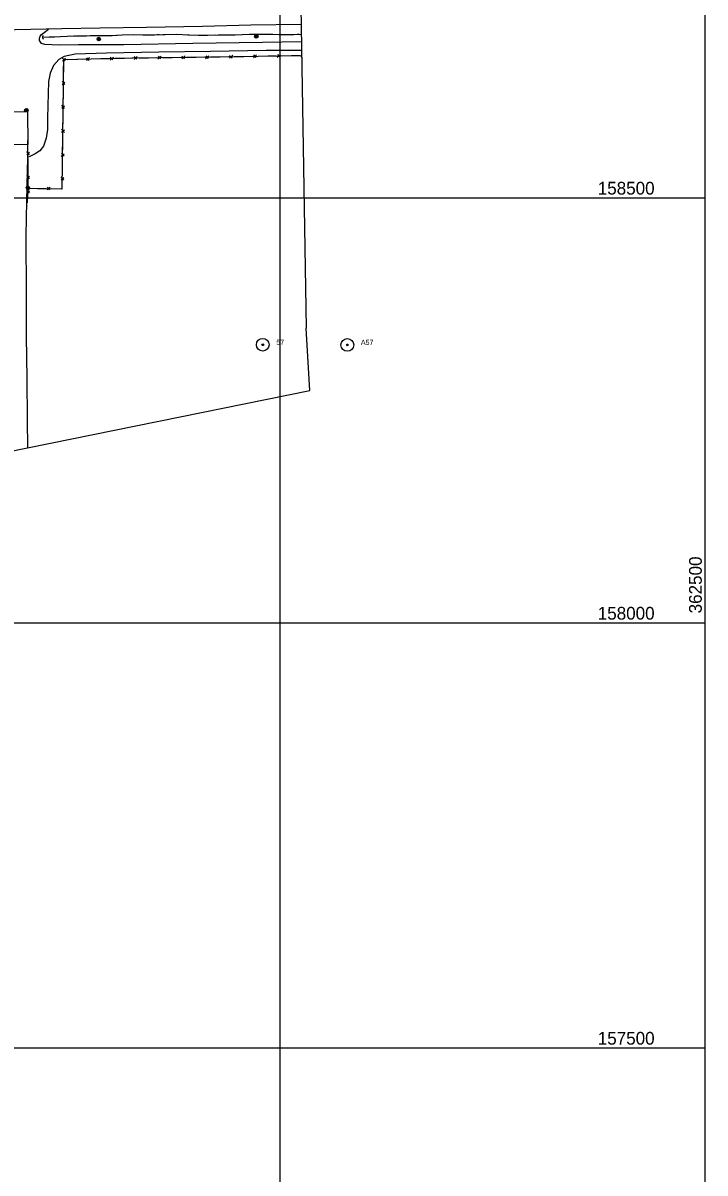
# Model space of a CAD drawing. Extents: x 353423 to 364002, y 127000 to 201942.
# Drawn here: x 361697 to 362500, y 157353 to 158706 of the extents above; entities that cross this region are included whole.
import ezdxf

# ---------------------------------------------------------------- set-up
doc = ezdxf.new("R2010")
doc.units = 0
for name, color, linetype in [('E_DTM_SlopeBottom', 7, 'Continuous'), ('E_DTM_SlopeTop', 7, 'Continuous'), ('E_LAND_BrushLine', 7, 'Continuous'), ('E_LAND_TreeLine', 7, 'Continuous'), ('E_MISCPROP', 7, 'Continuous'), ('E_RDWY_AsphConc', 7, 'Continuous'), ('E_RDWY_Gravel', 7, 'Continuous'), ('E_STRUCT_WingWall', 7, 'Continuous'), ('E_WTR_FlowLine', 7, 'Continuous')]:
    doc.layers.add(name, color=color, linetype=linetype)

msp = doc.modelspace()

# ---------------------------------------------------------------- linework, layer by layer
at = {"layer": 'E_DTM_SlopeBottom'}
for p, q in [((361743.9, 158660.9), (361747.5, 158664.2)), ((361744, 158664.2), (361746.9, 158661)), ((361772, 158661.6), (361775.6, 158664.9)), ((361772, 158664.8), (361774.9, 158661.7)), ((361800, 158662.2), (361803.7, 158665.6)), ((361800.1, 158665.5), (361803, 158662.4)), ((361828.1, 158662.8), (361831.8, 158666.2)), ((361828.2, 158666.1), (361831.1, 158663)), ((361856.2, 158663.2), (361859.9, 158666.5)), ((361856.3, 158666.5), (361859.2, 158663.3)), ((361884.3, 158663.6), (361888, 158666.9)), ((361884.4, 158666.8), (361887.2, 158663.7)), ((361912.3, 158663.9), (361916, 158667.2)), ((361912.5, 158667.2), (361915.3, 158664)), ((361940.4, 158664.4), (361944.1, 158667.7)), ((361940.5, 158667.6), (361943.4, 158664.5)), ((361968.5, 158664.8), (361972.2, 158668.1)), ((361968.6, 158668.1), (361971.5, 158664.9)), ((361996.6, 158665.3), (362000.3, 158668.6)), ((361996.7, 158668.6), (361999.6, 158665.4)), ((362024.7, 158665.8), (362025.3, 158666.4)), ((362024.8, 158669), (362025.3, 158668.5)), ((361746.6, 158633.2), (361743.4, 158637)), ((361743.4, 158633.4), (361746.6, 158636.2)), ((361746.3, 158605.1), (361743.1, 158608.9)), ((361743.1, 158605.3), (361746.3, 158608.1)), ((361742.7, 158577.2), (361746, 158580)), ((361746, 158577), (361742.8, 158580.8)), ((361705, 158550.5), (361701.7, 158554.3)), ((361701.7, 158550.7), (361704.9, 158553.5)), ((361742.4, 158549.1), (361745.7, 158551.9)), ((361745.7, 158548.9), (361742.5, 158552.7)), ((361705.1, 158522.4), (361701.8, 158526.2)), ((361701.8, 158522.6), (361705, 158525.4)), ((361742.1, 158521.1), (361745.3, 158523.8)), ((361745.4, 158520.9), (361742.2, 158524.6)), ((361725.6, 158509.2), (361729.4, 158512.4)), ((361725.8, 158512.4), (361728.6, 158509.2)), ((361701.7, 158505.6), (361705, 158508.3)), ((361704.9, 158505.3), (361701.8, 158509.2))]:
    msp.add_line(p, q, dxfattribs=at)
for points in [[(361702.8, 158494.2), (361703.4, 158511.2), (361743.5, 158510.7), (361745.2, 158662.7), (361825.4, 158664.6), (361923, 158665.8), (362025.3, 158667.5)], [(361745.1, 158650.1), (361745.2, 158660.1)], [(361749.3, 158662.8), (361760.7, 158663)], [(361760.7, 158663), (361770.7, 158663.3)], [(361777.4, 158663.4), (361788.8, 158663.7)], [(361788.8, 158663.7), (361798.8, 158663.9)], [(361805.5, 158664.1), (361816.9, 158664.4)], [(361816.9, 158664.4), (361825.4, 158664.6), (361826.9, 158664.6)], [(361833.5, 158664.7), (361844.9, 158664.8)], [(361844.9, 158664.8), (361855, 158664.9)], [(361861.6, 158665), (361873, 158665.2)], [(361873, 158665.2), (361883.1, 158665.3)], [(361889.7, 158665.4), (361901.1, 158665.5)], [(361901.1, 158665.5), (361911.2, 158665.7)], [(361917.8, 158665.7), (361923, 158665.8), (361929.2, 158665.9)], [(361929.2, 158665.9), (361939.2, 158666.1)], [(361945.9, 158666.2), (361957.3, 158666.4)], [(361957.3, 158666.4), (361967.3, 158666.6)], [(361974, 158666.7), (361985.4, 158666.9)], [(361985.4, 158666.9), (361995.4, 158667)], [(362002, 158667.1), (362013.4, 158667.3)], [(362013.4, 158667.3), (362023.5, 158667.5)], [(361745, 158638.7), (361745.1, 158650.1)], [(361744.8, 158622), (361744.9, 158632)], [(361744.6, 158610.6), (361744.8, 158622)], [(361744.3, 158582.5), (361744.4, 158593.9)], [(361744.4, 158593.9), (361744.6, 158604)], [(361703.5, 158511.2), (361703.3, 158525.4), (361703.2, 158567.4)], [(361703.2, 158556), (361703.2, 158567.4)], [(361744, 158554.4), (361744.1, 158565.8)], [(361744.1, 158565.8), (361744.2, 158575.9)], [(361703.3, 158539.3), (361703.2, 158549.4)], [(361703.3, 158527.9), (361703.3, 158539.3)], [(361743.7, 158526.3), (361743.8, 158537.8)], [(361743.8, 158537.8), (361743.9, 158547.8)], [(361703.5, 158511.2), (361703.3, 158521.2)], [(361703.4, 158510.8), (361703.4, 158511.2), (361714.4, 158511.1)], [(361714.4, 158511.1), (361724.5, 158510.9)], [(361731.1, 158510.8), (361742.5, 158510.7)], [(361742.5, 158510.7), (361743.5, 158510.7), (361743.6, 158519.7)], [(361702.8, 158494.2), (361703.2, 158504.2)]]:
    msp.add_lwpolyline(points, dxfattribs=at)
msp.add_arc((361723, 158688.8), 2.78, 130.7201, 236.9596, dxfattribs=at)
at = {"layer": 'E_DTM_SlopeTop'}
msp.add_lwpolyline([(362024.7, 158703.9), (361965.6, 158703), (361908.6, 158701.7), (361842.5, 158700.5), (361788.1, 158699.6), (361743, 158698.7), (361688.1, 158697.6), (361637.9, 158696.8), (361582.7, 158695.6), (361522.9, 158694.7), (361473.9, 158693.6), (361436.8, 158692.5), (361396.7, 158692.2), (361344.1, 158691), (361304.4, 158690.6), (361271.2, 158690), (361234.6, 158689), (361212.3, 158688.9), (361184.2, 158688.6), (361149.6, 158687.9), (361113.6, 158687.5), (361086.7, 158686.8), (361050.5, 158686.2)], dxfattribs=at)
at = {"layer": 'E_LAND_BrushLine'}
for centre, radius in [((361786.5, 158686.8), 2.02), ((361786.5, 158686.8), 1.52), ((361786.5, 158686.8), 1.01), ((361786.5, 158686.8), 0.502), ((361971.9, 158689.7), 2.02), ((361971.9, 158689.7), 1.52), ((361972, 158689.7), 1.01), ((361972, 158689.7), 0.502), ((361701.3, 158603.2), 2.02), ((361701.3, 158603.2), 1.52), ((361701.3, 158603.2), 1.01), ((361701.3, 158603.2), 0.502), ((361703.1, 158511.6), 2.02), ((361703.1, 158511.6), 1.52), ((361703.1, 158511.6), 1.01), ((361703.1, 158511.6), 0.502)]:
    msp.add_circle(centre, radius, dxfattribs=at)
at = {"layer": 'E_LAND_TreeLine'}
for p, q in [((362000, 157500), (362000, 160500)), ((362500, 157500), (362500, 160500)), ((358500, 158500), (362500, 158500)), ((358500, 158500), (362500, 158500)), ((362000, 156000), (362000, 158500)), ((362500, 156000), (362500, 158500)), ((358500, 158000), (362500, 158000)), ((358500, 158000), (362500, 158000)), ((358500, 157500), (362500, 157500)), ((358500, 157500), (362500, 157500))]:
    msp.add_line(p, q, dxfattribs=at)
at = {"layer": 'E_MISCPROP'}
for points in [[(362025.1, 158683.6), (361979.1, 158682.7), (361897.1, 158681.7), (361816.1, 158680.1), (361762.5, 158680), (361740, 158679.7), (361731.2, 158679.9), (361723.2, 158680.4), (361718.9, 158681.6), (361716.9, 158685.2), (361716.7, 158687.9), (361717.6, 158690.3), (361719.2, 158692), (361720.7, 158693.2), (361722.1, 158694.4), (361727.3, 158698.4)], [(362025.2, 158673.4), (361983.4, 158673.3), (361918.1, 158672), (361857.1, 158671.4), (361795.6, 158670.3), (361758.8, 158669.1), (361745.8, 158666.4), (361739.5, 158662.7), (361733.1, 158655.7), (361729.3, 158646.8), (361727.4, 158637), (361727, 158622.8), (361726.6, 158608.6), (361726.3, 158593.6), (361726.2, 158580.5), (361724.6, 158570.3), (361721.3, 158560.8), (361717, 158555.3), (361711.8, 158551.9), (361706.2, 158549), (361702.8, 158547.3), (361701.8, 158513.9), (361701.4, 158496.2), (361700.5, 158455.4), (361700.9, 158386.9), (361701, 158336.8)], [(361701, 158336.8), (361701.7, 158287.5), (361702.1, 158238.9), (361702.7, 158206)]]:
    msp.add_lwpolyline(points, dxfattribs=at)
at = {"layer": 'E_RDWY_AsphConc'}
for centre, radius in [((361979.5, 158327.1), 7.5), ((361979.5, 158327.1), 7.5), ((362079, 158327), 7.5), ((362079, 158327), 7.5), ((361979.5, 158327.1), 0.96), ((361979.5, 158327.1), 0.96), ((362079, 158327), 0.96), ((362079, 158327), 0.96)]:
    msp.add_circle(centre, radius, dxfattribs=at)
at = {"layer": 'E_RDWY_Gravel'}
for points in [[(362000.7, 160142.1), (362030.7, 158346.7)], [(360584.3, 156453), (360580, 157300.9), (360962.3, 158055.8), (362035, 158273.4), (362030.7, 158346.7)]]:
    msp.add_lwpolyline(points, dxfattribs=at)
at = {"layer": 'E_STRUCT_WingWall'}
for points in [[(361721.7, 158688.9), (361728, 158689.3), (361734.5, 158689.5), (361741.5, 158689.8), (361749.4, 158690.3), (361760.4, 158690.6), (361771, 158690.5), (361782, 158691.1), (361791, 158691.1), (361802.3, 158691.1), (361814, 158691.6), (361827.5, 158692), (361838.9, 158691.8), (361851.9, 158691.9), (361864.8, 158692.3), (361878.4, 158692.4), (361891.2, 158691.8), (361903.9, 158691.5), (361914.5, 158691.4), (361927.2, 158691.8), (361937.3, 158691.8), (361946.8, 158691.9), (361955.3, 158692.1), (361963.7, 158692.4), (361973.7, 158692.7), (361983.2, 158692.5), (361991.4, 158692.7), (361998.6, 158692.3), (362007.3, 158692.1), (362016.1, 158692.3), (362024.9, 158692.5)], [(361721.7, 158688.9), (361728, 158689.3), (361734.5, 158689.5), (361741.5, 158689.8), (361749.4, 158690.3), (361752.7, 158690.4)], [(361757, 158690.5), (361759.1, 158690.5)], [(361763.4, 158690.6), (361765.5, 158690.6)], [(361769.8, 158690.6), (361771, 158690.5), (361771.9, 158690.6)], [(361776.2, 158690.8), (361782, 158691.1), (361791, 158691.1), (361802.3, 158691.1), (361807.2, 158691.3)], [(361807.2, 158691.3), (361814, 158691.6), (361827.5, 158692), (361838.2, 158691.8)], [(361842.5, 158691.9), (361844.6, 158691.9)], [(361848.9, 158691.9), (361851.1, 158691.9)], [(361855.3, 158692), (361857.5, 158692.1)], [(361861.7, 158692.2), (361864.8, 158692.3), (361878.4, 158692.4), (361891.2, 158691.8), (361892.8, 158691.8)], [(361892.8, 158691.8), (361903.9, 158691.5), (361914.5, 158691.4), (361923.8, 158691.7)], [(361928.1, 158691.8), (361930.2, 158691.8)], [(361934.5, 158691.8), (361936.6, 158691.8)], [(361940.9, 158691.9), (361943, 158691.9)], [(361947.3, 158691.9), (361955.3, 158692.1), (361963.7, 158692.4), (361973.7, 158692.7), (361978.3, 158692.6)], [(361978.3, 158692.6), (361983.2, 158692.5), (361991.4, 158692.7), (361998.6, 158692.3), (362007.3, 158692.1), (362009.3, 158692.1)], [(362013.6, 158692.2), (362015.7, 158692.3)], [(362020, 158692.4), (362022.2, 158692.4)]]:
    msp.add_lwpolyline(points, dxfattribs=at)
at = {"layer": 'E_WTR_FlowLine'}
msp.add_lwpolyline([(361641.1, 158601), (361702.6, 158601.5), (361702.9, 158562.7), (361641.4, 158562.2)], close=True, dxfattribs=at)

# ---------------------------------------------------------------- texts
at = {"layer": 'E_LAND_TreeLine'}
for s, p in [('  158500  ', (362362.6, 158503.8)), ('  158000  ', (362362.6, 158003.8)), ('  157500  ', (362362.6, 157503.8))]:
    msp.add_text(s, height=15, dxfattribs=at).set_placement(p)
msp.add_text('  362500  ', height=15, rotation=90, dxfattribs=at).set_placement((362496.2, 158000))
at = {"layer": 'E_RDWY_AsphConc'}
for s, p in [('57', (361995.5, 158327.1)), ('57', (361995.5, 158327.1)), ('A57', (362095, 158327)), ('A57', (362095, 158327))]:
    msp.add_text(s, height=6, dxfattribs=at).set_placement(p)

doc.saveas('drawing.dxf')
